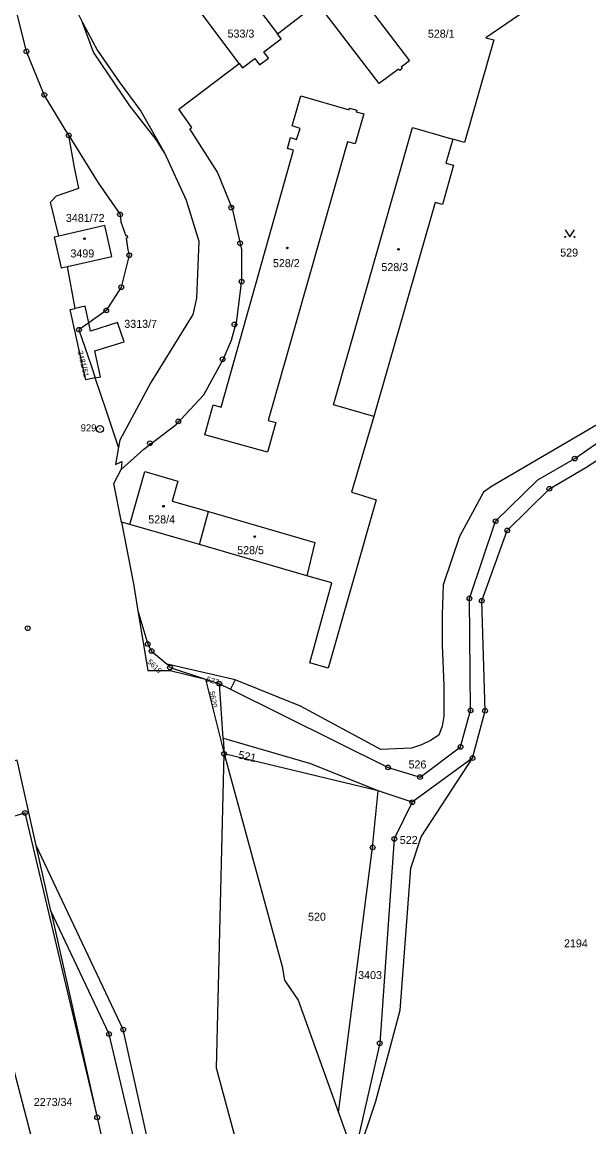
# Model space of a CAD drawing. Extents: x -733394 to -722299, y -1082822 to -1075049.
# Drawn here: x -728702.5 to -728582.2, y -1080111.4 to -1079876.8 of the extents above; entities that cross this region are included whole.
import ezdxf

# ---------------------------------------------------------------- set-up
doc = ezdxf.new("R2010")
doc.units = 0
for name, color, linetype in [('Hranice parcel', 7, 'Continuous'), ('Parcelní čísla', 7, 'Continuous'), ('Vnitřní kresba', 7, 'Continuous'), ('Značky bodu BP', 7, 'Continuous'), ('Značky budov', 7, 'Continuous'), ('Značky kultur', 7, 'Continuous')]:
    doc.layers.add(name, color=color, linetype=linetype)

msp = doc.modelspace()

# ---------------------------------------------------------------- linework, layer by layer
at = {"layer": 'Hranice parcel'}
for p, q in [((-728648.31, -1079879.32), (-728639.77, -1079872.79)), ((-728691.23, -1079937.6), (-728692.91, -1079928.67)), ((-728664.87, -1079987.78), (-728662.96, -1079980.75)), ((-728679.63, -1079983.52), (-728681.44, -1079983)), ((-728664.87, -1079987.78), (-728679.63, -1079983.52)), ((-728642.07, -1079994.38), (-728664.87, -1079987.78)), ((-728657.26, -1080016.46), (-728671.76, -1080013.19)), ((-728663.61, -1080016.32), (-728660.64, -1080017.31)), ((-728663.61, -1080016.32), (-728659.63, -1080032.24)), ((-728657.26, -1080016.46), (-728658.25, -1080018.5)), ((-728660.64, -1080017.31), (-728658.25, -1080018.5)), ((-728659.85, -1080028.92), (-728660.64, -1080017.31)), ((-728659.85, -1080028.92), (-728659.63, -1080032.24)), ((-728626.91, -1080040.06), (-728659.63, -1080032.24)), ((-728606.86, -1080033.11), (-728619.68, -1080042.48)), ((-728619.68, -1080042.48), (-728626.91, -1080040.06)), ((-728696.41, -1080065.56), (-728699.52, -1080051.66)), ((-728696.41, -1080065.56), (-728686.59, -1080109.41)), ((-728686.59, -1080109.41), (-728679.82, -1080140.01))]:
    msp.add_line(p, q, dxfattribs=at)
for points in [[(-728658.25, -1080018.5), (-728624.82, -1080035.08), (-728618.03, -1080037.15), (-728609.43, -1080030.73), (-728607.29, -1080022.98), (-728607.54, -1079999.19), (-728601.98, -1079982.82), (-728592.98, -1079973.98), (-728585.16, -1079969.49), (-728574.75, -1079962.23), (-728567.91, -1079952.59), (-728556.19, -1079929.98), (-728545.91, -1079910.97), (-728538.3, -1079882.58), (-728538.2, -1079859.5), (-728539.16, -1079830.99), (-728530.27, -1079814.4)], [(-728606.86, -1080033.11), (-728604.2, -1080023.06), (-728604.92, -1079999.69), (-728599.52, -1079984.75), (-728590.57, -1079975.92), (-728582.8, -1079971.38), (-728573.76, -1079965.53), (-728565.44, -1079954.58), (-728553.78, -1079931.93), (-728539.74, -1079904.39), (-728533.49, -1079871.21), (-728536.24, -1079841.2), (-728530.93, -1079825.05), (-728521.66, -1079813.29)], [(-728685.38, -1079819.49), (-728690.49, -1079823.57), (-728691.93, -1079826.93), (-728692.21, -1079848.9), (-728692.12, -1079852.26), (-728691.43, -1079868.79), (-728690.98, -1079874.32), (-728689.69, -1079876.88), (-728686.54, -1079882.81), (-728681.95, -1079889.46), (-728677.3, -1079895.69), (-728672.31, -1079904.55), (-728667.7, -1079914.61), (-728664.97, -1079923.35), (-728665.49, -1079935.45), (-728666.25, -1079938.93), (-728675.19, -1079953.37), (-728681.79, -1079965.59), (-728682.06, -1079967.06)], [(-728692.61, -1079900.87), (-728697.81, -1079892.26), (-728701.6, -1079883.03), (-728704, -1079873.33), (-728705.64, -1079861.43), (-728706.17, -1079850.23), (-728705.47, -1079840.55), (-728704.95, -1079837.26)], [(-728588.73, -1079846.69), (-728590.57, -1079865.42), (-728591.78, -1079868.98), (-728595.58, -1079874.31), (-728604.06, -1079880.15), (-728602.36, -1079880.57), (-728608.62, -1079902.34), (-728611.09, -1079901.64)], [(-728601.22, -1079861.71), (-728607.99, -1079866.45), (-728616.08, -1079855.63), (-728620.63, -1079849.54), (-728620.94, -1079849.84), (-728623.34, -1079849.43), (-728623.55, -1079849.1), (-728637.15, -1079859.21), (-728636.84, -1079859.55), (-728637.25, -1079862.05), (-728637.54, -1079862.27), (-728620.25, -1079885.03), (-728622.03, -1079886.35), (-728621.8, -1079886.66), (-728622.34, -1079887.06), (-728622.57, -1079886.76), (-728626.69, -1079889.83), (-728639.77, -1079872.79)], [(-728656.47, -1079885.56), (-728665.24, -1079873.88), (-728657.03, -1079867.74), (-728656.49, -1079868.45), (-728656.22, -1079868.25), (-728655.28, -1079869.5), (-728655.55, -1079869.7), (-728648.31, -1079879.32)], [(-728656.47, -1079885.56), (-728655.75, -1079886.51), (-728653.12, -1079884.54), (-728652.1, -1079885.9), (-728650.22, -1079884.48), (-728651.23, -1079883.11), (-728647.52, -1079880.37), (-728648.31, -1079879.32)], [(-728681.5, -1079971.8), (-728676.65, -1079967.48), (-728669.81, -1079962.28), (-728663.95, -1079955.94), (-728659.77, -1079948.32), (-728658.09, -1079944.32), (-728656.9, -1079940.17), (-728655.85, -1079931.61), (-728655.88, -1079925.1), (-728657.81, -1079916.66), (-728661.02, -1079908.64), (-728666.91, -1079899.48), (-728666.49, -1079899.21), (-728669.24, -1079895.32), (-728656.47, -1079885.56)], [(-728633.45, -1079902.2), (-728650.26, -1079961.38), (-728648.62, -1079961.84), (-728650.4, -1079968.16), (-728663.75, -1079964.45), (-728661.94, -1079958.08), (-728660.27, -1079958.55), (-728644.93, -1079904.02), (-728646.18, -1079903.67), (-728645.52, -1079901.33), (-728644.28, -1079901.75), (-728643.49, -1079899.41), (-728645.15, -1079898.85), (-728643.32, -1079892.48), (-728633.09, -1079895.41), (-728633, -1079895.09), (-728631.47, -1079895.52), (-728631.56, -1079895.84), (-728629.98, -1079896.3), (-728631.81, -1079902.66), (-728633.45, -1079902.2)], [(-728627.84, -1079960.53), (-728636.42, -1079958.08), (-728619.63, -1079899.21), (-728611.09, -1079901.64)], [(-728694.7, -1079922.23), (-728696.48, -1079915.01), (-728695.23, -1079913.69), (-728690.47, -1079912.08), (-728691.43, -1079907.66), (-728692.61, -1079900.87)], [(-728692.61, -1079900.87), (-728686.37, -1079910.9), (-728681.74, -1079917.65), (-728681.55, -1079919.2), (-728680.52, -1079922.19), (-728680.24, -1079922.15), (-728680.14, -1079922.59), (-728680.43, -1079922.66), (-728680.08, -1079925.13), (-728679.77, -1079926.33), (-728681.48, -1079933.11), (-728684.66, -1079938.03), (-728688.39, -1079940.68)], [(-728611.09, -1079901.64), (-728612.53, -1079906.75), (-728610.94, -1079907.2), (-728613.27, -1079915.56), (-728614.85, -1079915.11), (-728627.84, -1079960.53)], [(-728692.91, -1079928.67), (-728683.46, -1079926.61), (-728684.99, -1079919.99), (-728694.7, -1079922.23)], [(-728694.7, -1079922.23), (-728695.7, -1079922.46), (-728694.24, -1079928.96), (-728692.91, -1079928.67)], [(-728688.39, -1079940.68), (-728689.16, -1079937.13), (-728691.23, -1079937.6)], [(-728687.01, -1079952.37), (-728689, -1079952.79), (-728690.18, -1079947.46), (-728691.1, -1079943.26), (-728692.3, -1079937.84), (-728691.23, -1079937.6)], [(-728688.39, -1079940.68), (-728690.45, -1079942.15), (-728687.89, -1079949.75), (-728687.01, -1079952.37)], [(-728682.06, -1079967.06), (-728684.63, -1079959.41), (-728687.01, -1079952.37)], [(-728627.84, -1079960.53), (-728632.55, -1079976.63), (-728631.38, -1079976.99), (-728627.37, -1079978.23), (-728637.55, -1080013.98), (-728641.45, -1080012.87), (-728636.73, -1079995.92), (-728642.07, -1079994.38)], [(-728580.37, -1079962.23), (-728602.82, -1079975.4), (-728604.54, -1079976.63), (-728609.63, -1079986.03), (-728613.11, -1079996.28), (-728613.35, -1080002.68), (-728613.36, -1080009.14), (-728612.97, -1080017.72), (-728612.96, -1080024.23), (-728613.33, -1080026.36), (-728614.04, -1080028.26), (-728615.8, -1080029.35), (-728617.75, -1080030.31), (-728619.81, -1080031.01), (-728626.34, -1080031.28), (-728643.41, -1080022.1), (-728657.26, -1080016.46)], [(-728682.06, -1079967.06), (-728682.73, -1079970.78), (-728681.36, -1079970.12), (-728681.5, -1079971.8)], [(-728681.44, -1079983), (-728683.03, -1079974.82), (-728681.5, -1079971.8)], [(-728679.63, -1079983.52), (-728676.46, -1079972.27), (-728669.44, -1079974.32), (-728670.66, -1079978.52), (-728662.96, -1079980.75)], [(-728662.96, -1079980.75), (-728640.38, -1079987.34), (-728642.07, -1079994.38)], [(-728681.44, -1079983), (-728678.89, -1079996.12), (-728677.95, -1080001.8)], [(-728677.95, -1080001.8), (-728675.85, -1080008.88), (-728675.04, -1080010.37), (-728671.76, -1080013.19)], [(-728677.95, -1080001.8), (-728675.85, -1080014.49), (-728671.12, -1080014.52), (-728663.61, -1080016.32)], [(-728671.76, -1080013.19), (-728671.12, -1080013.88), (-728663.61, -1080016.32)], [(-728626.91, -1080040.06), (-728641.22, -1080034.34), (-728658.99, -1080029.17), (-728659.85, -1080028.92)], [(-728699.52, -1080051.66), (-728703.58, -1080033.52), (-728706.66, -1080034.26)], [(-728641.02, -1080148.71), (-728645.96, -1080146.81), (-728648.54, -1080146.1), (-728661.28, -1080098.98), (-728659.63, -1080032.24)], [(-728659.63, -1080032.24), (-728647.33, -1080077.4), (-728646.8, -1080080.26), (-728646.5, -1080080.7), (-728643.92, -1080084.53), (-728635.36, -1080108.35)], [(-728631.45, -1080117.98), (-728627.39, -1080106), (-728622.27, -1080086.64), (-728619.99, -1080056.5), (-728617.8, -1080049.81), (-728606.86, -1080033.11)], [(-728635.36, -1080108.35), (-728628.09, -1080052.07), (-728626.91, -1080040.06)], [(-728619.68, -1080042.48), (-728623.49, -1080050.29), (-728626.58, -1080093.66), (-728631.97, -1080117.2)], [(-728717.44, -1080049.39), (-728701.93, -1080044.74), (-728686.59, -1080109.41)], [(-728653.27, -1080214.63), (-728654.79, -1080207.75), (-728665.47, -1080160.84), (-728681.06, -1080090.76), (-728699.52, -1080051.66)], [(-728690.16, -1080152.15), (-728696.72, -1080128.27), (-728707.84, -1080085.86), (-728715.83, -1080054.04)], [(-728630.66, -1080308.05), (-728651.31, -1080234.15), (-728658.68, -1080203.61), (-728659.58, -1080200.04), (-728667.56, -1080161.51), (-728684.06, -1080091.71), (-728696.41, -1080065.56)], [(-728635.36, -1080108.35), (-728632.43, -1080116.5), (-728631.97, -1080117.2)]]:
    msp.add_lwpolyline(points, dxfattribs=at)
at = {"layer": 'Vnitřní kresba'}
for p, q in [((-728687.37, -1079883.21), (-728689.69, -1079876.88)), ((-728679.67, -1079894.59), (-728687.37, -1079883.21)), ((-728674.03, -1079901.71), (-728679.67, -1079894.59)), ((-728672.31, -1079904.55), (-728674.03, -1079901.71)), ((-728688.01, -1079942.42), (-728688.39, -1079940.68)), ((-728682.29, -1079940.63), (-728688.01, -1079942.42)), ((-728680.88, -1079944.69), (-728682.29, -1079940.63)), ((-728687.09, -1079946.64), (-728680.88, -1079944.69)), ((-728685.9, -1079952.13), (-728687.09, -1079946.64)), ((-728687.01, -1079952.37), (-728685.9, -1079952.13))]:
    msp.add_line(p, q, dxfattribs=at)
at = {"layer": 'Značky bodu BP'}
for centre, radius in [((-728701.6, -1079883.03), 0.5), ((-728701.6, -1079883.03), 0.0303), ((-728697.81, -1079892.26), 0.5), ((-728697.81, -1079892.26), 0.0303), ((-728692.61, -1079900.87), 0.5), ((-728692.61, -1079900.87), 0.0303), ((-728658.13, -1079916.19), 0.5), ((-728658.13, -1079916.19), 0.0303), ((-728681.74, -1079917.65), 0.5), ((-728681.74, -1079917.65), 0.0303), ((-728656.24, -1079923.76), 0.5), ((-728656.24, -1079923.76), 0.0303), ((-728679.77, -1079926.33), 0.5), ((-728679.77, -1079926.33), 0.0303), ((-728681.48, -1079933.11), 0.5), ((-728655.93, -1079931.9), 0.5), ((-728655.93, -1079931.9), 0.0303), ((-728681.48, -1079933.11), 0.0303), ((-728684.66, -1079938.03), 0.5), ((-728684.66, -1079938.03), 0.0303), ((-728690.45, -1079942.15), 0.5), ((-728690.45, -1079942.15), 0.0303), ((-728657.43, -1079941.01), 0.5), ((-728657.43, -1079941.01), 0.0303), ((-728659.97, -1079948.4), 0.5), ((-728659.97, -1079948.4), 0.0303), ((-728685.99, -1079963.23), 0.75), ((-728685.99, -1079963.23), 0.03), ((-728669.34, -1079961.6), 0.5), ((-728669.34, -1079961.6), 0.0303), ((-728675.39, -1079966.24), 0.5), ((-728675.39, -1079966.24), 0.0303), ((-728585.16, -1079969.49), 0.5), ((-728585.16, -1079969.49), 0.0303), ((-728590.57, -1079975.92), 0.5), ((-728590.57, -1079975.92), 0.0303), ((-728601.98, -1079982.82), 0.5), ((-728601.98, -1079982.82), 0.0303), ((-728599.52, -1079984.75), 0.5), ((-728599.52, -1079984.75), 0.0303), ((-728607.54, -1079999.19), 0.5), ((-728607.54, -1079999.19), 0.0303), ((-728604.92, -1079999.69), 0.5), ((-728604.92, -1079999.69), 0.0303), ((-728701.32, -1080005.52), 0.5), ((-728701.32, -1080005.52), 0.0303), ((-728675.85, -1080008.88), 0.5), ((-728675.85, -1080008.88), 0.0303), ((-728675.04, -1080010.37), 0.5), ((-728675.04, -1080010.37), 0.0303), ((-728671.12, -1080013.88), 0.5), ((-728671.12, -1080013.88), 0.0303), ((-728660.64, -1080017.31), 0.5), ((-728660.64, -1080017.31), 0.0303), ((-728607.29, -1080022.98), 0.5), ((-728607.29, -1080022.98), 0.0303), ((-728604.2, -1080023.06), 0.5), ((-728604.2, -1080023.06), 0.0303), ((-728609.43, -1080030.73), 0.5), ((-728609.43, -1080030.73), 0.0303), ((-728659.63, -1080032.24), 0.5), ((-728659.63, -1080032.24), 0.0303), ((-728606.86, -1080033.11), 0.5), ((-728606.86, -1080033.11), 0.0303), ((-728624.82, -1080035.08), 0.5), ((-728624.82, -1080035.08), 0.0303), ((-728618.03, -1080037.15), 0.5), ((-728618.03, -1080037.15), 0.0303), ((-728619.68, -1080042.48), 0.5), ((-728619.68, -1080042.48), 0.0303), ((-728701.93, -1080044.74), 0.5), ((-728701.93, -1080044.74), 0.0303), ((-728623.49, -1080050.29), 0.5), ((-728628.09, -1080052.07), 0.5), ((-728628.09, -1080052.07), 0.0303), ((-728623.49, -1080050.29), 0.0303), ((-728684.06, -1080091.71), 0.5), ((-728684.06, -1080091.71), 0.0303), ((-728681.06, -1080090.76), 0.5), ((-728681.06, -1080090.76), 0.0303), ((-728626.58, -1080093.66), 0.5), ((-728626.58, -1080093.66), 0.0303), ((-728686.59, -1080109.41), 0.5), ((-728686.59, -1080109.41), 0.0303)]:
    msp.add_circle(centre, radius, dxfattribs=at)
at = {"layer": 'Značky budov'}
for centre in [(-728689.28, -1079922.8), (-728646.19, -1079924.76), (-728622.6, -1079925.04), (-728672.52, -1079979.61), (-728653.14, -1079986.07)]:
    msp.add_circle(centre, 0.175, dxfattribs=at)
at = {"layer": 'Značky kultur'}
msp.add_lwpolyline([(-728587.21, -1079920.91), (-728586.21, -1079922.41), (-728585.21, -1079920.91)], dxfattribs=at)
for centre in [(-728587.21, -1079922.41), (-728585.21, -1079922.41)]:
    msp.add_circle(centre, 0.1, dxfattribs=at)

# ---------------------------------------------------------------- texts
at = {"layer": 'Parcelní čísla'}
for s, p in [('533/3', (-728658.9, -1079880.09)), ('528/1', (-728616.37, -1079880.11)), ('3481/72', (-728693.23, -1079919.24)), ('3499', (-728692.27, -1079926.78)), ('529', (-728588.26, -1079926.59)), ('528/2', (-728649.27, -1079928.84)), ('528/3', (-728626.24, -1079929.68)), ('3313/7', (-728680.83, -1079941.73)), ('528/4', (-728675.74, -1079983.27)), ('528/5', (-728656.86, -1079989.8)), ('526', (-728620.47, -1080035.31)), ('522', (-728622.33, -1080051.36)), ('520', (-728641.81, -1080067.65)), ('2194', (-728587.46, -1080073.3)), ('3403', (-728631.17, -1080080.04)), ('2273/34', (-728700.05, -1080106.99))]:
    msp.add_text(s, height=1.7, dxfattribs=at).set_placement(p)
for s, height, rotation, p in [('3481/51', 1.139, 284, (-728690.78, -1079946.74)), ('5619', 1.139, 317, (-728676.05, -1080012.81)), ('527', 1.139, 343, (-728663.49, -1080016.81)), ('5620', 1.139, 280, (-728662.77, -1080019.01)), ('521', 1.7, 348, (-728656.74, -1080033.18))]:
    msp.add_text(s, height=height, rotation=rotation, dxfattribs=at).set_placement(p)
at = {"layer": 'Značky bodu BP'}
msp.add_text('929', height=1.5, dxfattribs=at).set_placement((-728690.09, -1079963.73))

doc.saveas('drawing.dxf')
